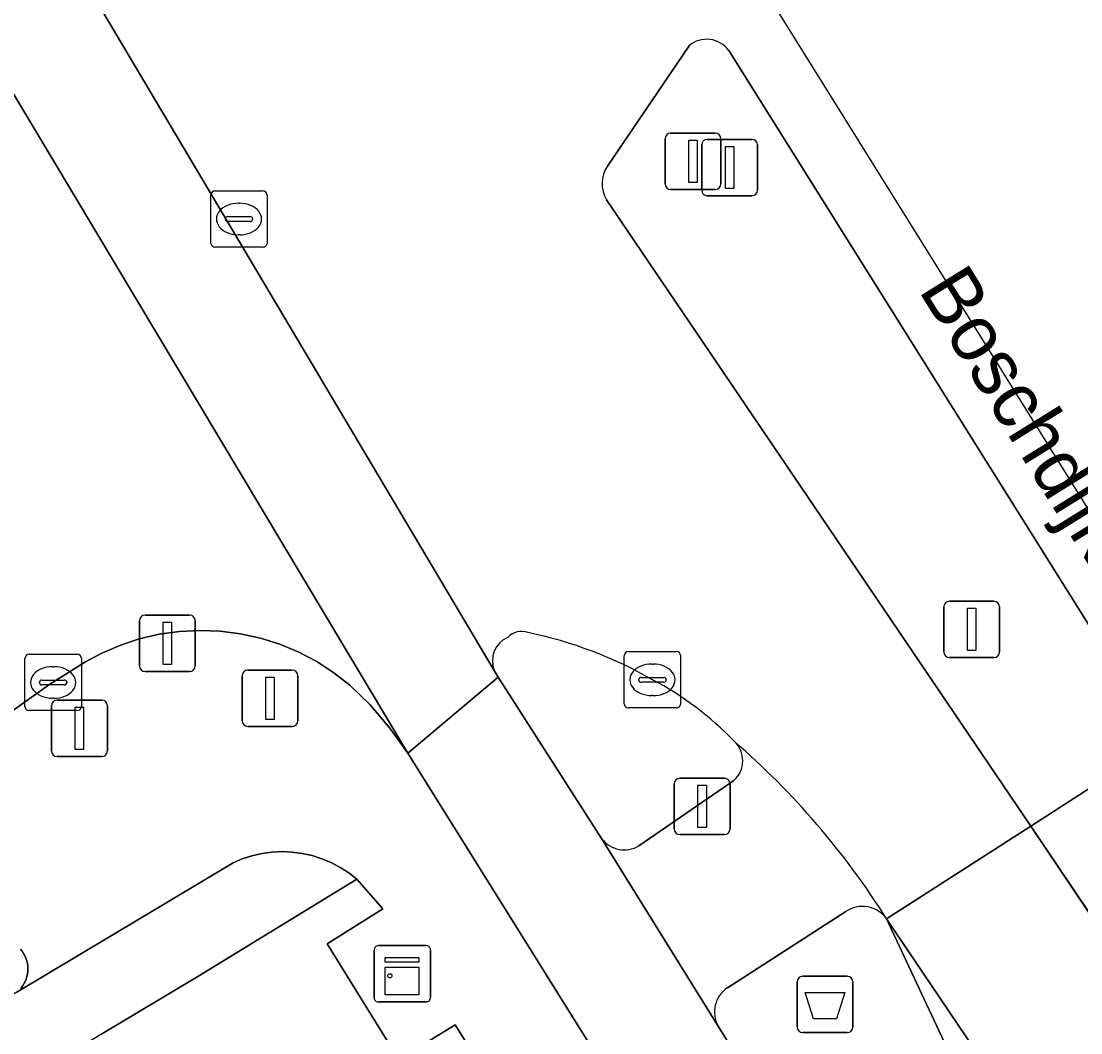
# Model space of a CAD drawing. Extents: x 159279 to 160377, y 384531 to 385888.
# Drawn here: x 160011.92 to 160030.71, y 385289.82 to 385307.77 of the extents above; entities that cross this region are included whole.
import ezdxf

# ---------------------------------------------------------------- set-up
doc = ezdxf.new("R2010")
doc.units = 0
for name, color, linetype in [('IMGEO_Afvalbak', 7, 'Continuous'), ('IMGEO_Berm_groen', 7, 'Continuous'), ('IMGEO_Berm_open', 7, 'Continuous'), ('IMGEO_Drukknoppaal', 7, 'Continuous'), ('IMGEO_Fietspad_gesloten', 7, 'Continuous'), ('IMGEO_Groenvoorziening', 7, 'Continuous'), ('IMGEO_Kast', 7, 'Continuous'), ('IMGEO_Kolk', 7, 'Continuous'), ('IMGEO_Lichtmast', 7, 'Continuous'), ('IMGEO_Openbare_ruimte_label', 7, 'Continuous'), ('IMGEO_OVBaan_open', 7, 'Continuous'), ('IMGEO_Parkeervlak_open', 7, 'Continuous'), ('IMGEO_Rijbaan_regionaal_gesloten', 7, 'Continuous'), ('IMGEO_Rioolput', 7, 'Continuous'), ('IMGEO_Verkeerseiland_open', 7, 'Continuous'), ('IMGEO_Verkeersregelinstallatiepaal', 7, 'Continuous'), ('IMGEO_Voetpad_open', 7, 'Continuous')]:
    doc.layers.add(name, color=color, linetype=linetype)

msp = doc.modelspace()

# ---------------------------------------------------------------- linework, layer by layer
at = {"layer": 'IMGEO_Afvalbak'}
for p, q in [((160025.778, 385290.823), (160026.568, 385290.823)), ((160026.568, 385290.823), (160025.778, 385290.823)), ((160025.678, 385289.923), (160025.678, 385290.723)), ((160025.678, 385290.723), (160025.678, 385289.923)), ((160026.668, 385290.723), (160026.668, 385289.923)), ((160026.668, 385289.923), (160026.668, 385290.723)), ((160026.568, 385289.823), (160025.778, 385289.823)), ((160025.778, 385289.823), (160026.568, 385289.823))]:
    msp.add_line(p, q, dxfattribs=at)
msp.add_lwpolyline([(160025.821, 385290.537), (160026.525, 385290.537), (160026.376, 385290.067), (160025.97, 385290.067), (160025.821, 385290.537)], dxfattribs=at)
for centre, start, end in [((160025.778, 385290.723), 90, 180), ((160025.778, 385290.723), 90, 180), ((160026.568, 385290.723), 0, 90), ((160026.568, 385290.723), 360, 90), ((160025.778, 385289.923), 180, 270), ((160025.778, 385289.923), 180, 270), ((160026.568, 385289.923), 270, 0), ((160026.568, 385289.923), 270, 0)]:
    msp.add_arc(centre, 0.1, start, end, dxfattribs=at)
at = {"layer": 'IMGEO_Berm_groen'}
msp.add_lwpolyline([(160060.3, 385250), (160056.379, 385256.259), (160041.474, 385280.079), (160032.146, 385294.986), (160029.824, 385293.488), (160038.813, 385280.096), (160039.367, 385279.265), (160039.605, 385278.885), (160050.878, 385260.86), (160054.758, 385254.582), (160057.468, 385250), (160061.923, 385242.469), (160095.214, 385189.279), (160111.784, 385162.734), (160119.532, 385150.339), (160120.221, 385149.237), (160121.468, 385147.241), (160122.263, 385145.969), (160149.117, 385103.006), (160160.288, 385085.126)], dxfattribs=at)
at = {"layer": 'IMGEO_Berm_open'}
for points in [[(160026.541, 385291.97), (160024.44, 385290.615)], [(160024.278, 385289.939), (160027.645, 385284.48), (160033.843, 385275.204), (160034.653, 385273.992), (160037.875, 385268.842), (160038.698, 385269.382), (160036.132, 385273.474), (160035.093, 385275.131), (160027.265, 385291.84)]]:
    msp.add_lwpolyline(points, dxfattribs=at)
for centre, radius, start, end in [((160026.838, 385291.543), 0.52, 34.8027, 124.8385), ((160024.725, 385290.189), 0.513, 123.8345, 209.2125)]:
    msp.add_arc(centre, radius, start, end, dxfattribs=at)
at = {"layer": 'IMGEO_Drukknoppaal'}
for p, q in [((160014.113, 385297.229), (160014.903, 385297.229)), ((160014.903, 385297.229), (160014.113, 385297.229)), ((160014.013, 385296.329), (160014.013, 385297.129)), ((160014.013, 385297.129), (160014.013, 385296.329)), ((160015.003, 385297.129), (160015.003, 385296.329)), ((160015.003, 385296.329), (160015.003, 385297.129)), ((160014.903, 385296.229), (160014.113, 385296.229)), ((160014.113, 385296.229), (160014.903, 385296.229))]:
    msp.add_line(p, q, dxfattribs=at)
msp.add_lwpolyline([(160014.433, 385297.104), (160014.583, 385297.104), (160014.583, 385296.354), (160014.433, 385296.354), (160014.433, 385297.104)], dxfattribs=at)
for centre, start, end in [((160014.113, 385297.129), 90, 180), ((160014.113, 385297.129), 90, 180), ((160014.903, 385297.129), 0, 90), ((160014.903, 385297.129), 360, 90), ((160014.113, 385296.329), 180, 270), ((160014.113, 385296.329), 180, 270), ((160014.903, 385296.329), 270, 0), ((160014.903, 385296.329), 270, 0)]:
    msp.add_arc(centre, 0.1, start, end, dxfattribs=at)
at = {"layer": 'IMGEO_Fietspad_gesloten'}
msp.add_lwpolyline([(159930.634, 385437.088), (159960.939, 385388.271), (159985.465, 385348.75), (160000, 385325.415), (160011.363, 385307.173), (160018.776, 385294.779), (160020.377, 385296.132), (160020.307, 385296.249), (160013.345, 385307.961), (160006.788, 385318.476), (160004.583, 385322.01), (160000, 385329.385), (159987.121, 385350.11), (159962.7, 385389.463), (159946.337, 385415.819)], dxfattribs=at)
msp.add_lwpolyline([(160055.018, 385241.44), (160049.663, 385250), (160044.766, 385257.828), (160037.875, 385268.842), (160034.653, 385273.992), (160033.843, 385275.204), (160027.645, 385284.48), (160024.278, 385289.939), (160022.211, 385293.269), (160020.377, 385296.132), (160018.776, 385294.779), (160026.937, 385281.707), (160032.057, 385274.063), (160032.718, 385273.076), (160047.18, 385250), (160053.398, 385240.079), (160092.249, 385177.885), (160104.667, 385158.002), (160141.825, 385098.651), (160153.077, 385080.642), (160154.882, 385081.787), (160143.495, 385099.967), (160106.475, 385159.114), (160094.593, 385178.157)], close=True, dxfattribs=at)
at = {"layer": 'IMGEO_Groenvoorziening'}
msp.add_lwpolyline([(160021.714, 385286.611), (160019.616, 385289.964), (160018.617, 385289.349), (160017.346, 385291.398), (160018.331, 385292.02), (160017.868, 385292.544), (160015.05, 385290.818), (160013.327, 385289.79), (160008.182, 385286.603), (160010.135, 385283.308), (160003.62, 385279.271), (160005.341, 385276.469)], close=True, dxfattribs=at)
at = {"layer": 'IMGEO_Kast'}
for p, q in [((160018.251, 385291.367), (160019.092, 385291.367)), ((160019.092, 385291.367), (160018.251, 385291.367)), ((160018.176, 385290.442), (160018.176, 385291.283)), ((160018.176, 385291.283), (160018.176, 385290.442)), ((160019.176, 385291.292), (160019.176, 385290.451)), ((160019.176, 385290.451), (160019.176, 385291.292)), ((160019.101, 385290.367), (160018.26, 385290.367)), ((160018.26, 385290.367), (160019.101, 385290.367))]:
    msp.add_line(p, q, dxfattribs=at)
for points in [[(160018.371, 385291.157), (160018.971, 385291.157), (160018.971, 385291.072), (160018.371, 385291.072), (160018.371, 385291.157)], [(160018.371, 385290.982), (160018.971, 385290.982), (160018.971, 385290.493), (160018.371, 385290.493), (160018.371, 385290.982)]]:
    msp.add_lwpolyline(points, dxfattribs=at)
msp.add_circle((160018.455, 385290.831), 0.0377, dxfattribs=at)
for centre, start, end in [((160018.254, 385291.289), 92.4484, 184.2845), ((160018.254, 385291.289), 92.4484, 184.2845), ((160019.098, 385291.289), 2.4484, 94.2845), ((160019.098, 385291.289), 2.4484, 94.2845), ((160018.254, 385290.445), 182.4484, 274.2845), ((160018.254, 385290.445), 182.4484, 274.2845), ((160019.098, 385290.445), 272.4484, 4.2845), ((160019.098, 385290.445), 272.4484, 4.2845)]:
    msp.add_arc(centre, 0.0779, start, end, dxfattribs=at)
at = {"layer": 'IMGEO_Kolk'}
for p, q in [((160022.686, 385296.583), (160023.538, 385296.583)), ((160011.984, 385295.61), (160011.984, 385296.462)), ((160012.059, 385296.536), (160012.911, 385296.536)), ((160012.985, 385296.462), (160012.985, 385295.61)), ((160022.611, 385295.657), (160022.611, 385296.509)), ((160023.612, 385296.509), (160023.612, 385295.657)), ((160012.472, 385296.316), (160012.497, 385296.316)), ((160023.099, 385296.363), (160023.124, 385296.363)), ((160012.243, 385296.03), (160012.243, 385296.042)), ((160012.286, 385296.079), (160012.684, 385296.079)), ((160012.727, 385296.042), (160012.727, 385296.03)), ((160022.87, 385296.077), (160022.87, 385296.089)), ((160023.308, 385296.04), (160022.91, 385296.04)), ((160022.913, 385296.126), (160023.311, 385296.126)), ((160023.354, 385296.089), (160023.354, 385296.077)), ((160012.681, 385295.993), (160012.283, 385295.993)), ((160012.495, 385295.756), (160012.47, 385295.756)), ((160023.122, 385295.803), (160023.097, 385295.803)), ((160012.911, 385295.536), (160012.059, 385295.536)), ((160023.538, 385295.583), (160022.686, 385295.583))]:
    msp.add_line(p, q, dxfattribs=at)
for points in [[(160022.686, 385296.583), (160023.538, 385296.583)], [(160011.984, 385295.61), (160011.984, 385296.462)], [(160012.059, 385296.536), (160012.911, 385296.536)], [(160012.985, 385296.462), (160012.985, 385295.61)], [(160022.611, 385295.657), (160022.611, 385296.509)], [(160023.612, 385296.509), (160023.612, 385295.657)], [(160012.911, 385295.536), (160012.059, 385295.536)], [(160023.538, 385295.583), (160022.686, 385295.583)]]:
    msp.add_lwpolyline(points, dxfattribs=at)
for centre, radius, start, end in [((160022.688, 385296.507), 0.0765, 91.552, 178.448), ((160022.688, 385296.507), 0.0765, 91.552, 178.448), ((160023.536, 385296.507), 0.0765, 1.552, 88.448), ((160023.536, 385296.507), 0.0765, 1.552, 88.448), ((160012.061, 385296.46), 0.0765, 91.552, 178.448), ((160012.061, 385296.46), 0.0765, 91.552, 178.448), ((160012.909, 385296.46), 0.0765, 1.552, 88.448), ((160012.909, 385296.46), 0.0765, 1.552, 88.448), ((160012.283, 385296.039), 0.0403, 85.8775, 175.7526), ((160012.28, 385296.029), 0.0366, 178.938, 274.7102), ((160012.684, 385296.036), 0.043, 264.8664, 352.4533), ((160012.688, 385296.041), 0.0386, 1.7309, 96.639), ((160022.91, 385296.086), 0.0403, 85.8775, 175.7526), ((160022.907, 385296.076), 0.0366, 178.938, 274.7102), ((160023.311, 385296.083), 0.043, 264.8664, 352.4533), ((160023.315, 385296.088), 0.0386, 1.7309, 96.639), ((160022.688, 385295.659), 0.0765, 181.552, 268.448), ((160022.688, 385295.659), 0.0765, 181.552, 268.448), ((160023.536, 385295.659), 0.0765, 271.552, 358.448), ((160023.536, 385295.659), 0.0765, 271.552, 358.448), ((160012.061, 385295.612), 0.0765, 181.552, 268.448), ((160012.061, 385295.612), 0.0765, 181.552, 268.448), ((160012.909, 385295.612), 0.0765, 271.552, 358.448), ((160012.909, 385295.612), 0.0765, 271.552, 358.448)]:
    msp.add_arc(centre, radius, start, end, dxfattribs=at)
for centre, major_axis, ratio, start_param, end_param in [((160012.471, 385296.036), (-0.387, 0.002), 0.722429, 4.712389, 7.853982), ((160012.496, 385296.036), (-0.39, 0.002), 0.717154, 1.570796, 4.712389), ((160023.098, 385296.083), (-0.387, 0.002), 0.722429, 4.712389, 7.853982), ((160023.123, 385296.083), (-0.39, 0.002), 0.717154, 1.570796, 4.712389)]:
    msp.add_ellipse(centre, major_axis=major_axis, ratio=ratio, start_param=start_param, end_param=end_param, dxfattribs=at)
at = {"layer": 'IMGEO_Lichtmast'}
for p, q in [((160023.335, 385304.882), (160023.335, 385305.682)), ((160023.335, 385305.682), (160023.335, 385304.882)), ((160023.435, 385305.782), (160024.225, 385305.782)), ((160024.225, 385305.782), (160023.435, 385305.782)), ((160024.325, 385305.682), (160024.325, 385304.882)), ((160024.325, 385304.882), (160024.325, 385305.682)), ((160024.225, 385304.782), (160023.435, 385304.782)), ((160023.435, 385304.782), (160024.225, 385304.782))]:
    msp.add_line(p, q, dxfattribs=at)
msp.add_lwpolyline([(160023.755, 385305.657), (160023.905, 385305.657), (160023.905, 385304.907), (160023.755, 385304.907), (160023.755, 385305.657)], dxfattribs=at)
for centre, start, end in [((160023.435, 385305.682), 90, 180), ((160023.435, 385305.682), 90, 180), ((160024.225, 385305.682), 0, 90), ((160024.225, 385305.682), 360, 90), ((160023.435, 385304.882), 180, 270), ((160023.435, 385304.882), 180, 270), ((160024.225, 385304.882), 270, 0), ((160024.225, 385304.882), 270, 0)]:
    msp.add_arc(centre, 0.1, start, end, dxfattribs=at)
at = {"layer": 'IMGEO_OVBaan_open'}
msp.add_lwpolyline([(160037.064, 385277.262), (160036.084, 385278.83), (160031.534, 385285.509), (160027.265, 385291.84), (160035.093, 385275.131), (160036.132, 385273.474), (160038.698, 385269.382), (160045.073, 385259.219), (160045.085, 385259.2), (160045.605, 385258.38), (160046.395, 385257.137), (160049.745, 385252.054), (160051.974, 385253.392), (160051.823, 385253.65), (160043.247, 385267.376)], close=True, dxfattribs=at)
at = {"layer": 'IMGEO_Parkeervlak_open'}
for points in [[(160000, 385287.817), (160006.661, 385291.932), (160008.324, 385293.077), (160012.427, 385296.006), (160013.056, 385296.399), (160013.336, 385296.55), (160013.669, 385296.694), (160014.012, 385296.808), (160014.365, 385296.891), (160014.723, 385296.942), (160015.085, 385296.96), (160015.447, 385296.947), (160015.806, 385296.901), (160016.159, 385296.823), (160016.504, 385296.714), (160016.839, 385296.575), (160017.159, 385296.406), (160017.463, 385296.209), (160017.748, 385295.986), (160018.099, 385295.642), (160018.457, 385295.225), (160018.776, 385294.779), (160011.363, 385307.173)], [(160011.911, 385290.609), (160011.94, 385290.647), (160011.965, 385290.686), (160011.987, 385290.728), (160012.005, 385290.772), (160012.02, 385290.817), (160012.03, 385290.863), (160012.036, 385290.91), (160012.037, 385290.958), (160012.035, 385291.005), (160012.028, 385291.052), (160012.017, 385291.098), (160012.002, 385291.143), (160011.983, 385291.186), (160011.96, 385291.228), (160011.934, 385291.267), (160011.904, 385291.304)]]:
    msp.add_lwpolyline(points, dxfattribs=at)
at = {"layer": 'IMGEO_Rijbaan_regionaal_gesloten'}
for points in [[(160033.754, 385294.437), (160022.611, 385312.331), (160011.909, 385329.563), (160011.209, 385328.87), (160013.36, 385325.445), (160014.445, 385323.683)], [(160013.345, 385307.961), (160020.307, 385296.249)], [(160022.316, 385305.199), (160023.762, 385307.334)], [(160024.464, 385307.249), (160032.146, 385294.986), (160033.753, 385294.437), (160033.754, 385294.437)], [(160027.265, 385291.84), (160029.824, 385293.488), (160022.297, 385304.6)], [(160095.214, 385189.279), (160061.923, 385242.469), (160057.468, 385250), (160054.758, 385254.582), (160050.878, 385260.86), (160039.605, 385278.885), (160039.367, 385279.265), (160038.813, 385280.096), (160029.824, 385293.488), (160027.265, 385291.84), (160031.534, 385285.509), (160036.084, 385278.83), (160037.064, 385277.262), (160043.247, 385267.376), (160051.823, 385253.65), (160051.974, 385253.392), (160053.961, 385250), (160054.624, 385248.869), (160057.87, 385243.268), (160065.422, 385231.223)]]:
    msp.add_lwpolyline(points, dxfattribs=at)
for centre, radius, start, end in [((160024.074, 385306.967), 0.481, 35.8409, 130.3513), ((160022.769, 385304.885), 0.551, 145.2626, 211.1038), ((160020.727, 385296.42), 0.454, 113.5563, 202.1358), ((160020.789, 385296.614), 0.329, 69.3578, 137.5854), ((160019.367, 385289.541), 7.539, 60.2058, 78.2278), ((160020.454, 385291.048), 5.695, 43.8576, 62.1622), ((160015.301, 385284.316), 14.133, 32.1647, 49.0708)]:
    msp.add_arc(centre, radius, start, end, dxfattribs=at)
at = {"layer": 'IMGEO_Rioolput'}
for p, q in [((160015.279, 385303.832), (160015.279, 385304.684)), ((160015.354, 385304.758), (160016.206, 385304.758)), ((160016.28, 385304.684), (160016.28, 385303.832)), ((160015.767, 385304.538), (160015.792, 385304.538)), ((160015.581, 385304.301), (160015.979, 385304.301)), ((160015.538, 385304.252), (160015.538, 385304.264)), ((160015.976, 385304.215), (160015.578, 385304.215)), ((160016.022, 385304.264), (160016.022, 385304.252)), ((160015.79, 385303.978), (160015.765, 385303.978)), ((160016.206, 385303.758), (160015.354, 385303.758))]:
    msp.add_line(p, q, dxfattribs=at)
for points in [[(160015.279, 385303.832), (160015.279, 385304.684)], [(160015.354, 385304.758), (160016.206, 385304.758)], [(160016.28, 385304.684), (160016.28, 385303.832)], [(160016.206, 385303.758), (160015.354, 385303.758)]]:
    msp.add_lwpolyline(points, dxfattribs=at)
for centre, radius, start, end in [((160015.356, 385304.682), 0.0765, 91.552, 178.448), ((160015.356, 385304.682), 0.0765, 91.552, 178.448), ((160016.204, 385304.682), 0.0765, 1.552, 88.448), ((160016.204, 385304.682), 0.0765, 1.552, 88.448), ((160015.578, 385304.261), 0.0403, 85.8775, 175.7526), ((160015.983, 385304.263), 0.0386, 1.7309, 96.639), ((160015.575, 385304.251), 0.0366, 178.938, 274.7102), ((160015.979, 385304.258), 0.043, 264.8664, 352.4533), ((160015.356, 385303.834), 0.0765, 181.552, 268.448), ((160015.356, 385303.834), 0.0765, 181.552, 268.448), ((160016.204, 385303.834), 0.0765, 271.552, 358.448), ((160016.204, 385303.834), 0.0765, 271.552, 358.448)]:
    msp.add_arc(centre, radius, start, end, dxfattribs=at)
for centre, major_axis, ratio, start_param, end_param in [((160015.766, 385304.258), (-0.387, 0.002), 0.722429, 4.712389, 7.853982), ((160015.791, 385304.258), (-0.39, 0.002), 0.717154, 1.570796, 4.712389)]:
    msp.add_ellipse(centre, major_axis=major_axis, ratio=ratio, start_param=start_param, end_param=end_param, dxfattribs=at)
at = {"layer": 'IMGEO_Verkeerseiland_open'}
for points in [[(160020.307, 385296.249), (160020.377, 385296.132), (160022.211, 385293.269)], [(160022.872, 385293.139), (160024.553, 385294.295)]]:
    msp.add_lwpolyline(points, dxfattribs=at)
for centre, radius, start, end in [((160020.727, 385296.42), 0.454, 113.5563, 202.1358), ((160020.789, 385296.614), 0.329, 69.3578, 137.5854), ((160019.367, 385289.541), 7.539, 60.2058, 78.2278), ((160020.454, 385291.048), 5.695, 43.8576, 62.1622), ((160024.247, 385294.648), 0.467, 310.9096, 47.9429), ((160022.611, 385293.559), 0.494, 215.9336, 301.8135)]:
    msp.add_arc(centre, radius, start, end, dxfattribs=at)
at = {"layer": 'IMGEO_Verkeersregelinstallatiepaal'}
for p, q in [((160024.085, 385305.672), (160024.875, 385305.672)), ((160024.875, 385305.672), (160024.085, 385305.672)), ((160023.985, 385304.772), (160023.985, 385305.572)), ((160023.985, 385305.572), (160023.985, 385304.772)), ((160024.975, 385305.572), (160024.975, 385304.772)), ((160024.975, 385304.772), (160024.975, 385305.572)), ((160024.875, 385304.672), (160024.085, 385304.672)), ((160024.085, 385304.672), (160024.875, 385304.672)), ((160028.277, 385296.577), (160028.277, 385297.377)), ((160028.277, 385297.377), (160028.277, 385296.577)), ((160028.377, 385297.477), (160029.167, 385297.477)), ((160029.167, 385297.477), (160028.377, 385297.477)), ((160029.267, 385297.377), (160029.267, 385296.577)), ((160029.267, 385296.577), (160029.267, 385297.377)), ((160029.167, 385296.477), (160028.377, 385296.477)), ((160028.377, 385296.477), (160029.167, 385296.477)), ((160015.934, 385296.256), (160016.724, 385296.256)), ((160016.724, 385296.256), (160015.934, 385296.256)), ((160015.834, 385295.356), (160015.834, 385296.156)), ((160015.834, 385296.156), (160015.834, 385295.356)), ((160016.824, 385296.156), (160016.824, 385295.356)), ((160016.824, 385295.356), (160016.824, 385296.156)), ((160012.555, 385295.722), (160013.345, 385295.722)), ((160013.345, 385295.722), (160012.555, 385295.722)), ((160012.455, 385294.822), (160012.455, 385295.622)), ((160012.455, 385295.622), (160012.455, 385294.822)), ((160013.445, 385295.622), (160013.445, 385294.822)), ((160013.445, 385294.822), (160013.445, 385295.622)), ((160016.724, 385295.256), (160015.934, 385295.256)), ((160015.934, 385295.256), (160016.724, 385295.256)), ((160013.345, 385294.722), (160012.555, 385294.722)), ((160012.555, 385294.722), (160013.345, 385294.722)), ((160023.598, 385294.336), (160024.388, 385294.336)), ((160024.388, 385294.336), (160023.598, 385294.336)), ((160023.498, 385293.436), (160023.498, 385294.236)), ((160023.498, 385294.236), (160023.498, 385293.436)), ((160024.488, 385294.236), (160024.488, 385293.436)), ((160024.488, 385293.436), (160024.488, 385294.236)), ((160024.388, 385293.336), (160023.598, 385293.336)), ((160023.598, 385293.336), (160024.388, 385293.336))]:
    msp.add_line(p, q, dxfattribs=at)
for points in [[(160024.405, 385305.547), (160024.555, 385305.547), (160024.555, 385304.797), (160024.405, 385304.797), (160024.405, 385305.547)], [(160028.697, 385297.352), (160028.847, 385297.352), (160028.847, 385296.602), (160028.697, 385296.602), (160028.697, 385297.352)], [(160016.254, 385296.131), (160016.404, 385296.131), (160016.404, 385295.381), (160016.254, 385295.381), (160016.254, 385296.131)], [(160012.875, 385295.597), (160013.025, 385295.597), (160013.025, 385294.847), (160012.875, 385294.847), (160012.875, 385295.597)], [(160023.918, 385294.211), (160024.068, 385294.211), (160024.068, 385293.461), (160023.918, 385293.461), (160023.918, 385294.211)]]:
    msp.add_lwpolyline(points, dxfattribs=at)
for centre, start, end in [((160024.085, 385305.572), 90, 180), ((160024.085, 385305.572), 90, 180), ((160024.875, 385305.572), 0, 90), ((160024.875, 385305.572), 360, 90), ((160024.085, 385304.772), 180, 270), ((160024.085, 385304.772), 180, 270), ((160024.875, 385304.772), 270, 0), ((160024.875, 385304.772), 270, 0), ((160028.377, 385297.377), 90, 180), ((160028.377, 385297.377), 90, 180), ((160029.167, 385297.377), 0, 90), ((160029.167, 385297.377), 360, 90), ((160028.377, 385296.577), 180, 270), ((160028.377, 385296.577), 180, 270), ((160029.167, 385296.577), 270, 0), ((160029.167, 385296.577), 270, 0), ((160015.934, 385296.156), 90, 180), ((160015.934, 385296.156), 90, 180), ((160016.724, 385296.156), 0, 90), ((160016.724, 385296.156), 360, 90), ((160012.555, 385295.622), 90, 180), ((160012.555, 385295.622), 90, 180), ((160013.345, 385295.622), 0, 90), ((160013.345, 385295.622), 360, 90), ((160015.934, 385295.356), 180, 270), ((160015.934, 385295.356), 180, 270), ((160016.724, 385295.356), 270, 0), ((160016.724, 385295.356), 270, 0), ((160012.555, 385294.822), 180, 270), ((160012.555, 385294.822), 180, 270), ((160013.345, 385294.822), 270, 0), ((160013.345, 385294.822), 270, 0), ((160023.598, 385294.236), 90, 180), ((160023.598, 385294.236), 90, 180), ((160024.388, 385294.236), 0, 90), ((160024.388, 385294.236), 360, 90), ((160023.598, 385293.436), 180, 270), ((160023.598, 385293.436), 180, 270), ((160024.388, 385293.436), 270, 0), ((160024.388, 385293.436), 270, 0)]:
    msp.add_arc(centre, 0.1, start, end, dxfattribs=at)
at = {"layer": 'IMGEO_Voetpad_open'}
for points in [[(160023.762, 385307.334), (160022.316, 385305.199)], [(160022.297, 385304.6), (160029.824, 385293.488), (160032.146, 385294.986), (160024.464, 385307.249)], [(160026.937, 385281.707), (160018.776, 385294.779), (160018.457, 385295.225), (160018.099, 385295.642), (160017.748, 385295.986), (160017.463, 385296.209), (160017.159, 385296.406), (160016.839, 385296.575), (160016.504, 385296.714), (160016.159, 385296.823), (160015.806, 385296.901), (160015.447, 385296.947), (160015.085, 385296.96), (160014.723, 385296.942), (160014.365, 385296.891), (160014.012, 385296.808), (160013.669, 385296.694), (160013.336, 385296.55), (160013.056, 385296.399), (160012.427, 385296.006), (160008.324, 385293.077)], [(160024.553, 385294.295), (160022.872, 385293.139)], [(160022.211, 385293.269), (160024.278, 385289.939)], [(160013.327, 385289.79), (160015.05, 385290.818), (160017.868, 385292.544), (160017.726, 385292.656), (160017.576, 385292.754), (160017.416, 385292.839), (160017.25, 385292.909), (160017.079, 385292.964), (160016.903, 385293.003), (160016.724, 385293.027), (160016.544, 385293.034), (160016.364, 385293.026), (160016.186, 385293.001), (160016.01, 385292.961), (160015.839, 385292.905), (160015.676, 385292.835), (160011.843, 385290.543), (160011.71, 385290.463), (160007.378, 385287.846)], [(160011.843, 385290.543), (160015.676, 385292.835), (160015.839, 385292.905), (160016.01, 385292.961), (160016.186, 385293.001), (160016.364, 385293.026), (160016.544, 385293.034), (160016.724, 385293.027), (160016.903, 385293.003), (160017.079, 385292.964), (160017.25, 385292.909), (160017.416, 385292.839), (160017.576, 385292.754), (160017.726, 385292.656), (160017.868, 385292.544), (160018.331, 385292.02), (160017.346, 385291.398), (160018.617, 385289.349), (160019.616, 385289.964), (160021.714, 385286.611)], [(160024.44, 385290.615), (160026.541, 385291.97)], [(160011.904, 385291.304), (160011.934, 385291.267), (160011.96, 385291.228), (160011.983, 385291.186), (160012.002, 385291.143), (160012.017, 385291.098), (160012.028, 385291.052), (160012.035, 385291.005), (160012.037, 385290.958), (160012.036, 385290.91), (160012.03, 385290.863), (160012.02, 385290.817), (160012.005, 385290.772), (160011.987, 385290.728), (160011.965, 385290.686), (160011.94, 385290.647), (160011.911, 385290.609)]]:
    msp.add_lwpolyline(points, dxfattribs=at)
for centre, radius, start, end in [((160024.074, 385306.967), 0.481, 35.8409, 130.3513), ((160022.769, 385304.885), 0.551, 145.2626, 211.1038), ((160024.247, 385294.648), 0.467, 310.9096, 47.9429), ((160015.301, 385284.316), 14.133, 32.1647, 49.0708), ((160022.611, 385293.559), 0.494, 215.9336, 301.8135), ((160026.838, 385291.543), 0.52, 34.8027, 124.8385), ((160024.725, 385290.189), 0.513, 123.8345, 209.2125)]:
    msp.add_arc(centre, radius, start, end, dxfattribs=at)

# ---------------------------------------------------------------- texts
at = {"layer": 'IMGEO_Openbare_ruimte_label'}
msp.add_text('Boschdijk', height=1, rotation=301.7989, dxfattribs=at).set_placement((160027.818, 385303))

doc.saveas('drawing.dxf')
